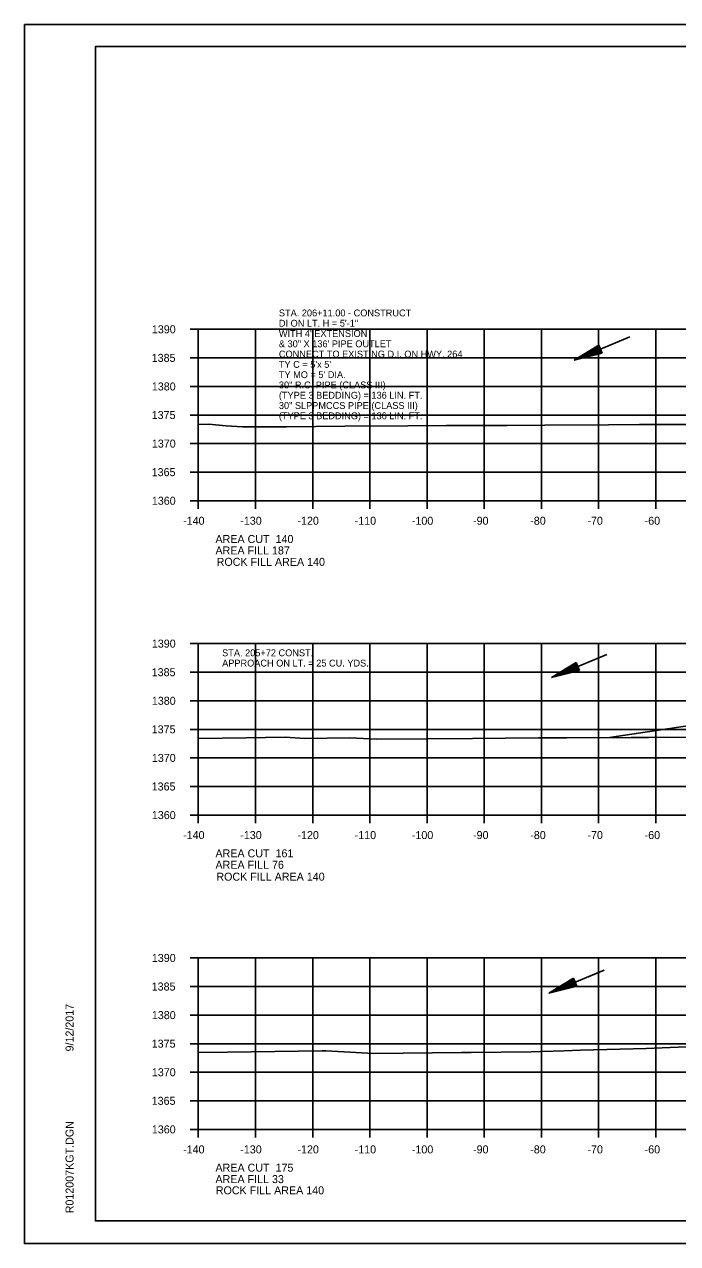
# Model space of a CAD drawing. Extents: x 1374311 to 1383814, y 384102 to 406278.
# Drawn here: x 1382469.7 to 1382583.9, y 403078.4 to 403291.7 of the extents above; entities that cross this region are included whole.
import ezdxf

# ---------------------------------------------------------------- set-up
doc = ezdxf.new("R2010")
doc.units = 0
for name, color, linetype in [('R_Axis', 7, 'Continuous'), ('R_Axis Annot', 7, 'Continuous'), ('R_Border', 7, 'Continuous'), ('R_Border Notes', 7, 'Continuous'), ('R_Draft', 7, 'Continuous'), ('R_Drive', 7, 'Continuous'), ('R_Exist Surface', 7, 'Continuous'), ('R_Fin Surface', 7, 'Continuous'), ('R_Grid', 7, 'Continuous'), ('R_No Plot', 7, 'Continuous'), ('R_Water', 7, 'Continuous'), ('R_Water Annot', 7, 'Continuous')]:
    doc.layers.add(name, color=color, linetype=linetype)

msp = doc.modelspace()

# ---------------------------------------------------------------- linework, layer by layer
at = {"layer": 'R_Axis'}
for p, q in [((1382498.67, 403238.35), (1382500.07, 403238.35)), ((1382500.07, 403208.35), (1382500.07, 403238.35)), ((1382498.67, 403233.35), (1382500.07, 403233.35)), ((1382498.67, 403228.35), (1382500.07, 403228.35)), ((1382498.67, 403223.35), (1382500.07, 403223.35)), ((1382498.67, 403218.35), (1382500.07, 403218.35)), ((1382498.67, 403213.35), (1382500.07, 403213.35)), ((1382498.67, 403208.35), (1382500.07, 403208.35)), ((1382500.07, 403208.35), (1382780.07, 403208.35)), ((1382500.07, 403206.95), (1382500.07, 403208.35)), ((1382510.07, 403206.95), (1382510.07, 403208.35)), ((1382520.07, 403206.95), (1382520.07, 403208.35)), ((1382530.07, 403206.95), (1382530.07, 403208.35)), ((1382540.07, 403206.95), (1382540.07, 403208.35)), ((1382550.07, 403206.95), (1382550.07, 403208.35)), ((1382560.07, 403206.95), (1382560.07, 403208.35)), ((1382570.07, 403206.95), (1382570.07, 403208.35)), ((1382580.07, 403206.95), (1382580.07, 403208.35)), ((1382498.67, 403183.35), (1382500.07, 403183.35)), ((1382500.07, 403153.35), (1382500.07, 403183.35)), ((1382498.67, 403178.35), (1382500.07, 403178.35)), ((1382498.67, 403173.35), (1382500.07, 403173.35)), ((1382498.67, 403168.35), (1382500.07, 403168.35)), ((1382498.67, 403163.35), (1382500.07, 403163.35)), ((1382498.67, 403158.35), (1382500.07, 403158.35)), ((1382498.67, 403153.35), (1382500.07, 403153.35)), ((1382500.07, 403153.35), (1382780.07, 403153.35)), ((1382500.07, 403151.95), (1382500.07, 403153.35)), ((1382510.07, 403151.95), (1382510.07, 403153.35)), ((1382520.07, 403151.95), (1382520.07, 403153.35)), ((1382530.07, 403151.95), (1382530.07, 403153.35)), ((1382540.07, 403151.95), (1382540.07, 403153.35)), ((1382550.07, 403151.95), (1382550.07, 403153.35)), ((1382560.07, 403151.95), (1382560.07, 403153.35)), ((1382570.07, 403151.95), (1382570.07, 403153.35)), ((1382580.07, 403151.95), (1382580.07, 403153.35)), ((1382498.67, 403128.35), (1382500.07, 403128.35)), ((1382500.07, 403098.35), (1382500.07, 403128.35)), ((1382498.67, 403123.35), (1382500.07, 403123.35)), ((1382498.67, 403118.35), (1382500.07, 403118.35)), ((1382498.67, 403113.35), (1382500.07, 403113.35)), ((1382498.67, 403108.35), (1382500.07, 403108.35)), ((1382498.67, 403103.35), (1382500.07, 403103.35)), ((1382498.67, 403098.35), (1382500.07, 403098.35)), ((1382500.07, 403098.35), (1382780.07, 403098.35)), ((1382500.07, 403096.95), (1382500.07, 403098.35)), ((1382510.07, 403096.95), (1382510.07, 403098.35)), ((1382520.07, 403096.95), (1382520.07, 403098.35)), ((1382530.07, 403096.95), (1382530.07, 403098.35)), ((1382540.07, 403096.95), (1382540.07, 403098.35)), ((1382550.07, 403096.95), (1382550.07, 403098.35)), ((1382560.07, 403096.95), (1382560.07, 403098.35)), ((1382570.07, 403096.95), (1382570.07, 403098.35)), ((1382580.07, 403096.95), (1382580.07, 403098.35))]:
    msp.add_line(p, q, dxfattribs=at)
at = {"layer": 'R_Border'}
for p, q in [((1382482.07, 403287.81), (1382798.25, 403287.81)), ((1382482.07, 403082.35), (1382482.07, 403287.81)), ((1382482.07, 403082.35), (1382482.07, 403082.35)), ((1382798.25, 403082.35), (1382482.07, 403082.35))]:
    msp.add_line(p, q, dxfattribs=at)
at = {"layer": 'R_Draft'}
for p, q in [((1382570.13, 403235.59), (1382565.8, 403232.97)), ((1382570.71, 403234.2), (1382565.8, 403232.97)), ((1382570.18, 403235.47), (1382566.57, 403233.29)), ((1382570.66, 403234.32), (1382566.57, 403233.29)), ((1382570.23, 403235.36), (1382567.37, 403233.63)), ((1382570.61, 403234.44), (1382567.37, 403233.63)), ((1382570.28, 403235.24), (1382568.14, 403233.95)), ((1382570.56, 403234.55), (1382568.14, 403233.95)), ((1382570.33, 403235.12), (1382568.92, 403234.27)), ((1382570.51, 403234.67), (1382568.92, 403234.27)), ((1382570.37, 403235), (1382569.69, 403234.59)), ((1382570.46, 403234.79), (1382569.69, 403234.59)), ((1382570.71, 403234.2), (1382570.13, 403235.59)), ((1382566.14, 403180.04), (1382561.82, 403177.43)), ((1382566.72, 403178.66), (1382561.82, 403177.43)), ((1382566.19, 403179.93), (1382562.59, 403177.75)), ((1382566.67, 403178.77), (1382562.59, 403177.75)), ((1382566.24, 403179.81), (1382563.38, 403178.08)), ((1382566.62, 403178.89), (1382563.38, 403178.08)), ((1382566.29, 403179.69), (1382564.15, 403178.4)), ((1382566.57, 403179.01), (1382564.15, 403178.4)), ((1382566.34, 403179.58), (1382564.93, 403178.72)), ((1382566.52, 403179.13), (1382564.93, 403178.72)), ((1382566.39, 403179.46), (1382565.7, 403179.05)), ((1382566.48, 403179.24), (1382565.7, 403179.05)), ((1382566.72, 403178.66), (1382566.14, 403180.04)), ((1382565.66, 403124.81), (1382561.34, 403122.2)), ((1382566.24, 403123.43), (1382561.34, 403122.2)), ((1382565.71, 403124.7), (1382562.11, 403122.52)), ((1382566.19, 403123.54), (1382562.11, 403122.52)), ((1382565.76, 403124.58), (1382562.9, 403122.85)), ((1382566.14, 403123.66), (1382562.9, 403122.85)), ((1382565.81, 403124.47), (1382563.67, 403123.17)), ((1382566.1, 403123.78), (1382563.67, 403123.17)), ((1382565.86, 403124.35), (1382564.45, 403123.5)), ((1382566.05, 403123.9), (1382564.45, 403123.5)), ((1382565.91, 403124.23), (1382565.22, 403123.82)), ((1382566, 403124.01), (1382565.22, 403123.82)), ((1382566.24, 403123.43), (1382565.66, 403124.81))]:
    msp.add_line(p, q, dxfattribs=at)
at = {"layer": 'R_Drive'}
msp.add_line((1382594.52, 403170.3), (1382571.96, 403166.91), dxfattribs=at)
at = {"layer": 'R_Exist Surface'}
for points in [[(1382500.07, 403221.71), (1382501.86, 403221.72), (1382504.96, 403221.48), (1382507.79, 403221.27), (1382515.56, 403221.31), (1382525.7, 403221.39), (1382536.69, 403221.47), (1382543.44, 403221.51), (1382554, 403221.54), (1382560.66, 403221.6), (1382571.79, 403221.63), (1382577.21, 403221.68), (1382588.45, 403221.67)], [(1382500.07, 403166.73), (1382508.39, 403166.87), (1382515.28, 403166.97), (1382518.71, 403166.77), (1382526.55, 403166.87), (1382531.31, 403166.61), (1382540, 403166.69), (1382548.03, 403166.76), (1382559.55, 403166.87), (1382564.48, 403166.89), (1382575.73, 403166.93), (1382578.78, 403166.94), (1382591.6, 403166.99)], [(1382500.07, 403111.78), (1382505.19, 403111.87), (1382521.74, 403112.12), (1382521.92, 403112.11), (1382522.35, 403112.11), (1382530.74, 403111.65), (1382546.08, 403111.79), (1382547.78, 403111.8), (1382558.27, 403111.91), (1382564.07, 403112.1), (1382566.92, 403112.21), (1382578.37, 403112.51), (1382590.99, 403113.05)]]:
    msp.add_lwpolyline(points, dxfattribs=at)
at = {"layer": 'R_Grid'}
for p, q in [((1382500.07, 403238.35), (1382780.07, 403238.35)), ((1382500.07, 403208.35), (1382500.07, 403238.35)), ((1382510.07, 403208.35), (1382510.07, 403238.35)), ((1382520.07, 403208.35), (1382520.07, 403238.35)), ((1382530.07, 403208.35), (1382530.07, 403238.35)), ((1382540.07, 403208.35), (1382540.07, 403238.35)), ((1382550.07, 403208.35), (1382550.07, 403238.35)), ((1382560.07, 403208.35), (1382560.07, 403238.35)), ((1382570.07, 403208.35), (1382570.07, 403238.35)), ((1382580.07, 403208.35), (1382580.07, 403238.35)), ((1382500.07, 403233.35), (1382780.07, 403233.35)), ((1382500.07, 403228.35), (1382780.07, 403228.35)), ((1382500.07, 403223.35), (1382780.07, 403223.35)), ((1382500.07, 403218.35), (1382780.07, 403218.35)), ((1382500.07, 403213.35), (1382780.07, 403213.35)), ((1382500.07, 403208.35), (1382780.07, 403208.35)), ((1382500.07, 403183.35), (1382780.07, 403183.35)), ((1382500.07, 403153.35), (1382500.07, 403183.35)), ((1382510.07, 403153.35), (1382510.07, 403183.35)), ((1382520.07, 403153.35), (1382520.07, 403183.35)), ((1382530.07, 403153.35), (1382530.07, 403183.35)), ((1382540.07, 403153.35), (1382540.07, 403183.35)), ((1382550.07, 403153.35), (1382550.07, 403183.35)), ((1382560.07, 403153.35), (1382560.07, 403183.35)), ((1382570.07, 403153.35), (1382570.07, 403183.35)), ((1382580.07, 403153.35), (1382580.07, 403183.35)), ((1382500.07, 403178.35), (1382780.07, 403178.35)), ((1382500.07, 403173.35), (1382780.07, 403173.35)), ((1382500.07, 403168.35), (1382780.07, 403168.35)), ((1382500.07, 403163.35), (1382780.07, 403163.35)), ((1382500.07, 403158.35), (1382780.07, 403158.35)), ((1382500.07, 403153.35), (1382780.07, 403153.35)), ((1382500.07, 403128.35), (1382780.07, 403128.35)), ((1382500.07, 403098.35), (1382500.07, 403128.35)), ((1382510.07, 403098.35), (1382510.07, 403128.35)), ((1382520.07, 403098.35), (1382520.07, 403128.35)), ((1382530.07, 403098.35), (1382530.07, 403128.35)), ((1382540.07, 403098.35), (1382540.07, 403128.35)), ((1382550.07, 403098.35), (1382550.07, 403128.35)), ((1382560.07, 403098.35), (1382560.07, 403128.35)), ((1382570.07, 403098.35), (1382570.07, 403128.35)), ((1382580.07, 403098.35), (1382580.07, 403128.35)), ((1382500.07, 403123.35), (1382780.07, 403123.35)), ((1382500.07, 403118.35), (1382780.07, 403118.35)), ((1382500.07, 403113.35), (1382780.07, 403113.35)), ((1382500.07, 403108.35), (1382780.07, 403108.35)), ((1382500.07, 403103.35), (1382780.07, 403103.35)), ((1382500.07, 403098.35), (1382780.07, 403098.35))]:
    msp.add_line(p, q, dxfattribs=at)
at = {"layer": 'R_No Plot'}
for p, q in [((1382469.67, 403291.7), (1382803, 403291.7)), ((1382469.67, 403078.37), (1382803, 403078.37))]:
    msp.add_line(p, q, dxfattribs=at)
for points in [[(1382469.66, 403291.7), (1382803, 403291.7), (1382803, 403078.36), (1382469.66, 403078.36)], [(1382715.99, 403287.81), (1382715.99, 403277.93), (1382751.72, 403277.93), (1382751.72, 403275.01), (1382774.92, 403275.01), (1382774.92, 403250.67), (1382798.25, 403250.67), (1382798.25, 403082.35), (1382482.07, 403082.35), (1382482.07, 403287.81)]]:
    msp.add_lwpolyline(points, close=True, dxfattribs=at)
at = {"layer": 'R_Water'}
for p, q in [((1382575.5, 403237.01), (1382565.8, 403232.97)), ((1382571.51, 403181.47), (1382561.82, 403177.43)), ((1382571.04, 403126.24), (1382561.34, 403122.2))]:
    msp.add_line(p, q, dxfattribs=at)

# ---------------------------------------------------------------- texts
at = {"layer": 'R_Axis Annot'}
for s, p in [('1390', (1382491.95, 403237.65)), ('1385', (1382491.92, 403232.65)), ('1380', (1382491.95, 403227.65)), ('1375', (1382491.92, 403222.65)), ('1370', (1382491.95, 403217.65)), ('1365', (1382491.92, 403212.65)), ('1360', (1382491.95, 403207.65)), ('-140', (1382497.41, 403204.15)), ('-130', (1382507.41, 403204.15)), ('-120', (1382517.41, 403204.15)), ('-110', (1382527.41, 403204.15)), ('-100', (1382537.41, 403204.15)), ('-90', (1382548.11, 403204.15)), ('-80', (1382558.11, 403204.15)), ('-70', (1382568.11, 403204.15)), ('-60', (1382578.11, 403204.15)), ('AREA CUT  140', (1382503.07, 403200.95)), ('AREA FILL 187', (1382503.07, 403198.95)), ('1390', (1382491.95, 403182.65)), ('1385', (1382491.92, 403177.65)), ('1380', (1382491.95, 403172.65)), ('1375', (1382491.92, 403167.65)), ('1370', (1382491.95, 403162.65)), ('1365', (1382491.92, 403157.65)), ('1360', (1382491.95, 403152.65)), ('-140', (1382497.41, 403149.15)), ('-130', (1382507.41, 403149.15)), ('-120', (1382517.41, 403149.15)), ('-110', (1382527.41, 403149.15)), ('-100', (1382537.41, 403149.15)), ('-90', (1382548.11, 403149.15)), ('-80', (1382558.11, 403149.15)), ('-70', (1382568.11, 403149.15)), ('-60', (1382578.11, 403149.15)), ('AREA CUT  161', (1382503.07, 403145.95)), ('AREA FILL 76', (1382503.07, 403143.95)), ('1390', (1382491.95, 403127.65)), ('1385', (1382491.92, 403122.65)), ('1380', (1382491.95, 403117.65)), ('1375', (1382491.92, 403112.65)), ('1370', (1382491.95, 403107.65)), ('1365', (1382491.92, 403102.65)), ('1360', (1382491.95, 403097.65)), ('-140', (1382497.41, 403094.15)), ('-130', (1382507.41, 403094.15)), ('-120', (1382517.41, 403094.15)), ('-110', (1382527.41, 403094.15)), ('-100', (1382537.41, 403094.15)), ('-90', (1382548.11, 403094.15)), ('-80', (1382558.11, 403094.15)), ('-70', (1382568.11, 403094.15)), ('-60', (1382578.11, 403094.15)), ('AREA CUT  175', (1382503.07, 403090.95)), ('AREA FILL 33', (1382503.07, 403088.95))]:
    msp.add_text(s, height=1.4, dxfattribs=at).set_placement(p)
at = {"layer": 'R_Border'}
for s, p in [('9/12/2017', (1382478.26, 403111.99)), ('R012007KGT.DGN', (1382478.26, 403083.67))]:
    msp.add_text(s, height=1.4, rotation=90, dxfattribs=at).set_placement(p)
at = {"layer": 'R_Border Notes'}
for s, p in [('APPROACH ON LT. = 25 CU. YDS.', (1382504.24, 403179.34)), ('STA. 205+72 CONST.', (1382504.24, 403181.14))]:
    msp.add_text(s, height=1.2, dxfattribs=at).set_placement(p)
at = {"layer": 'R_Fin Surface'}
for p in [(1382503.28, 403196.96), (1382503.23, 403141.87), (1382503.13, 403086.99)]:
    msp.add_text('ROCK FILL AREA 140', height=1.4, dxfattribs=at).set_placement(p)
at = {"layer": 'R_Water Annot'}
for s, p in [('STA. 206+11.00 - CONSTRUCT', (1382514.16, 403240.61)), ("WITH 4' EXTENSION ", (1382514.16, 403237.01)), ('DI ON LT. H = 5\'-1"', (1382514.16, 403238.81)), ('& 30" X 136\' PIPE OUTLET', (1382514.16, 403235.21)), ('CONNECT TO EXISTING D.I. ON HWY. 264', (1382514.16, 403233.41)), ("TY C = 5'x 5'", (1382514.16, 403231.61)), ("TY MO = 5' DIA.", (1382514.16, 403229.81)), ('30" R.C. PIPE (CLASS III)', (1382514.16, 403228.01)), ('(TYPE 3 BEDDING) = 136 LIN. FT.', (1382514.16, 403226.21)), ('30" SLPPMCCS PIPE (CLASS III)', (1382514.16, 403224.41)), ('(TYPE 3 BEDDING) = 136 LIN. FT.', (1382514.16, 403222.61))]:
    msp.add_text(s, height=1.2, dxfattribs=at).set_placement(p)

doc.saveas('drawing.dxf')
